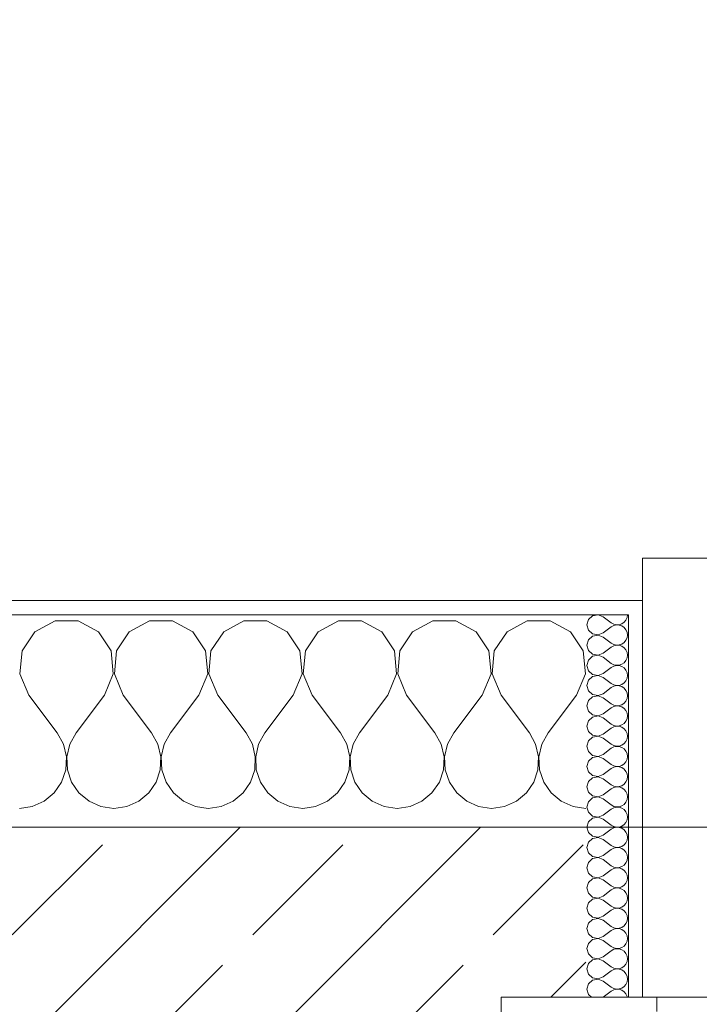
# Model space of a CAD drawing. Header units: metres. Extents: x -4 to 100, y -11 to 17.
# Tile 345 of 656: x 18.8 to 19.28, y 13.57 to 14.265. Entities that reach past the tile are written whole.
import ezdxf

# ---------------------------------------------------------------- set-up
doc = ezdxf.new("R2010")
doc.units = ezdxf.units.M
doc.header["$MEASUREMENT"] = 0
doc.linetypes.add('Strichlinie eng', pattern=[0.115, 0.075, -0.04])
for name, color, linetype in [('152 - Bemaßung_ Beschriftung.Ausbau', 7, 'Continuous'), ('603 - Struktur.Bodenplatte_ Decke Roh', 7, 'Continuous'), ('604 - Struktur.Wand Aussen', 7, 'Continuous')]:
    doc.layers.add(name, color=color, linetype=linetype)
doc.styles.add('ERSTELLTER_STIL_2', font='txt')
doc.dimstyles.new('ERSTELLTER_STIL__5', dxfattribs={"dimtxt": 0.1, "dimasz": 0.0532, "dimexe": 0.18, "dimexo": 0.0625, "dimgap": 0, "dimtad": 1, "dimtih": 1, "dimtoh": 1, "dimzin": 0, "dimdsep": 46, "dimtxsty": 'ERSTELLTER_STIL_2', "dimblk": 'ARROWHEAD_2', "dimblk1": 'ARROWHEAD_2', "dimblk2": 'ARROWHEAD_2', "dimcen": 0.09, "dimse1": 1, "dimse2": 1, "dimclrd": 7, "dimclre": 7, "dimclrt": 7, "dimazin": 0, "dimtfac": 1, "dimtdec": 4, "dimtmove": 0, "dimatfit": 3, "dimfxl": 1, "dimtolj": 1, "dimtzin": 0, "dimarcsym": 0})
pattern_1 = [(0, (0, 0), (0, 0.08660254), [0, -0.05]), (0, (0.025, 0.0433), (0, 0.08660254), [0, -0.05])]

# ---------------------------------------------------------------- blocks, each defined once
blk = doc.blocks.new('*X67')
at = {"layer": '604 - Struktur.Wand Aussen', "color": 7, "linetype": 'Continuous', "lineweight": 5}
for p, q in [((18.82521, 13.84066), (18.8109, 13.83299)), ((18.84145, 13.84066), (18.82521, 13.84066)), ((18.85576, 13.83299), (18.84145, 13.84066)), ((18.89188, 13.84066), (18.87757, 13.83299)), ((18.90812, 13.84066), (18.89188, 13.84066)), ((18.92243, 13.83299), (18.90812, 13.84066)), ((18.95855, 13.84066), (18.94424, 13.83299)), ((18.97479, 13.84066), (18.95855, 13.84066)), ((18.9891, 13.83299), (18.97479, 13.84066)), ((19.02521, 13.84066), (19.0109, 13.83299)), ((19.04145, 13.84066), (19.02521, 13.84066)), ((19.05576, 13.83299), (19.04145, 13.84066)), ((19.09188, 13.84066), (19.07757, 13.83299)), ((19.10812, 13.84066), (19.09188, 13.84066)), ((19.12243, 13.83299), (19.10812, 13.84066)), ((19.15855, 13.84066), (19.14424, 13.83299)), ((19.17479, 13.84066), (19.15855, 13.84066)), ((19.1891, 13.83299), (19.17479, 13.84066)), ((18.8109, 13.83299), (18.80192, 13.81947)), ((18.86475, 13.81947), (18.85576, 13.83299)), ((18.87757, 13.83299), (18.86858, 13.81947)), ((18.93142, 13.81947), (18.92243, 13.83299)), ((18.94424, 13.83299), (18.93525, 13.81947)), ((18.99808, 13.81947), (18.9891, 13.83299)), ((19.0109, 13.83299), (19.00192, 13.81947)), ((19.06475, 13.81947), (19.05576, 13.83299)), ((19.07757, 13.83299), (19.06858, 13.81947)), ((19.13142, 13.81947), (19.12243, 13.83299)), ((19.14424, 13.83299), (19.13525, 13.81947)), ((19.19808, 13.81947), (19.1891, 13.83299)), ((18.80192, 13.81947), (18.80038, 13.8033)), ((18.86629, 13.8033), (18.86475, 13.81947)), ((18.86858, 13.81947), (18.86705, 13.8033)), ((18.93295, 13.8033), (18.93142, 13.81947)), ((18.93525, 13.81947), (18.93371, 13.8033)), ((18.99962, 13.8033), (18.99808, 13.81947)), ((19.00192, 13.81947), (19.00038, 13.8033)), ((19.06629, 13.8033), (19.06475, 13.81947)), ((19.06858, 13.81947), (19.06705, 13.8033)), ((19.13295, 13.8033), (19.13142, 13.81947)), ((19.13525, 13.81947), (19.13371, 13.8033)), ((19.19962, 13.8033), (19.19808, 13.81947)), ((18.80038, 13.8033), (18.80667, 13.78833)), ((18.86, 13.78833), (18.86629, 13.8033)), ((18.86705, 13.8033), (18.87333, 13.78833)), ((18.92667, 13.78833), (18.93295, 13.8033)), ((18.93371, 13.8033), (18.94, 13.78833)), ((18.99333, 13.78833), (18.99962, 13.8033)), ((19.00038, 13.8033), (19.00667, 13.78833)), ((19.06, 13.78833), (19.06629, 13.8033)), ((19.06705, 13.8033), (19.07333, 13.78833)), ((19.12667, 13.78833), (19.13295, 13.8033)), ((19.13371, 13.8033), (19.14, 13.78833)), ((19.19333, 13.78833), (19.19962, 13.8033)), ((18.80667, 13.78833), (18.82667, 13.76167)), ((18.86, 13.78833), (18.84, 13.76167)), ((18.87333, 13.78833), (18.89333, 13.76167)), ((18.92667, 13.78833), (18.90667, 13.76167)), ((18.94, 13.78833), (18.96, 13.76167)), ((18.99333, 13.78833), (18.97333, 13.76167)), ((19.00667, 13.78833), (19.02667, 13.76167)), ((19.06, 13.78833), (19.04, 13.76167)), ((19.07333, 13.78833), (19.09333, 13.76167)), ((19.12667, 13.78833), (19.10667, 13.76167)), ((19.14, 13.78833), (19.16, 13.76167)), ((19.19333, 13.78833), (19.17333, 13.76167)), ((18.83112, 13.75362), (18.82667, 13.76167)), ((18.84, 13.76167), (18.83555, 13.75362)), ((18.89778, 13.75362), (18.89333, 13.76167)), ((18.90667, 13.76167), (18.90222, 13.75362)), ((18.96445, 13.75362), (18.96, 13.76167)), ((18.97333, 13.76167), (18.96888, 13.75362)), ((19.03112, 13.75362), (19.02667, 13.76167)), ((19.04, 13.76167), (19.03555, 13.75362)), ((19.09778, 13.75362), (19.09333, 13.76167)), ((19.10667, 13.76167), (19.10222, 13.75362)), ((19.16445, 13.75362), (19.16, 13.76167)), ((19.17333, 13.76167), (19.16888, 13.75362)), ((18.8332, 13.74466), (18.83112, 13.75362)), ((18.83555, 13.75362), (18.83347, 13.74466)), ((18.89987, 13.74466), (18.89778, 13.75362)), ((18.90222, 13.75362), (18.90013, 13.74466)), ((18.96653, 13.74466), (18.96445, 13.75362)), ((18.96888, 13.75362), (18.9668, 13.74466)), ((19.0332, 13.74466), (19.03112, 13.75362)), ((19.03555, 13.75362), (19.03347, 13.74466)), ((19.09987, 13.74466), (19.09778, 13.75362)), ((19.10222, 13.75362), (19.10013, 13.74466)), ((19.16653, 13.74466), (19.16445, 13.75362)), ((19.16888, 13.75362), (19.1668, 13.74466)), ((18.83275, 13.73547), (18.8332, 13.74466)), ((18.83347, 13.74466), (18.83391, 13.73547)), ((18.89942, 13.73547), (18.89987, 13.74466)), ((18.90013, 13.74466), (18.90058, 13.73547)), ((18.96609, 13.73547), (18.96653, 13.74466)), ((18.9668, 13.74466), (18.96725, 13.73547)), ((19.03275, 13.73547), (19.0332, 13.74466)), ((19.03347, 13.74466), (19.03391, 13.73547)), ((19.09942, 13.73547), (19.09987, 13.74466)), ((19.10013, 13.74466), (19.10058, 13.73547)), ((19.16609, 13.73547), (19.16653, 13.74466)), ((19.1668, 13.74466), (19.16725, 13.73547)), ((18.82981, 13.72676), (18.83275, 13.73547)), ((18.83391, 13.73547), (18.83685, 13.72676)), ((18.89648, 13.72676), (18.89942, 13.73547)), ((18.90058, 13.73547), (18.90352, 13.72676)), ((18.96315, 13.72676), (18.96609, 13.73547)), ((18.96725, 13.73547), (18.97019, 13.72676)), ((19.02981, 13.72676), (19.03275, 13.73547)), ((19.03391, 13.73547), (19.03685, 13.72676)), ((19.09648, 13.72676), (19.09942, 13.73547)), ((19.10058, 13.73547), (19.10352, 13.72676)), ((19.16315, 13.72676), (19.16609, 13.73547)), ((19.16725, 13.73547), (19.17019, 13.72676)), ((18.82461, 13.71918), (18.82981, 13.72676)), ((18.83685, 13.72676), (18.84206, 13.71918)), ((18.89127, 13.71918), (18.89648, 13.72676)), ((18.90352, 13.72676), (18.90873, 13.71918)), ((18.95794, 13.71918), (18.96315, 13.72676)), ((18.97019, 13.72676), (18.97539, 13.71918)), ((19.02461, 13.71918), (19.02981, 13.72676)), ((19.03685, 13.72676), (19.04206, 13.71918)), ((19.09127, 13.71918), (19.09648, 13.72676)), ((19.10352, 13.72676), (19.10873, 13.71918)), ((19.15794, 13.71918), (19.16315, 13.72676)), ((19.17019, 13.72676), (19.17539, 13.71918)), ((18.81752, 13.71331), (18.82461, 13.71918)), ((18.84206, 13.71918), (18.84914, 13.71331)), ((18.88419, 13.71331), (18.89127, 13.71918)), ((18.90873, 13.71918), (18.91581, 13.71331)), ((18.95086, 13.71331), (18.95794, 13.71918)), ((18.97539, 13.71918), (18.98248, 13.71331)), ((19.01752, 13.71331), (19.02461, 13.71918)), ((19.04206, 13.71918), (19.04914, 13.71331)), ((19.08419, 13.71331), (19.09127, 13.71918)), ((19.10873, 13.71918), (19.11581, 13.71331)), ((19.15086, 13.71331), (19.15794, 13.71918)), ((19.17539, 13.71918), (19.18248, 13.71331)), ((18.8, 13.70833), (18.80911, 13.7096)), ((18.80911, 13.7096), (18.81752, 13.71331)), ((18.84914, 13.71331), (18.85756, 13.7096)), ((18.85756, 13.7096), (18.86667, 13.70833)), ((18.86667, 13.70833), (18.87578, 13.7096)), ((18.87578, 13.7096), (18.88419, 13.71331)), ((18.91581, 13.71331), (18.92422, 13.7096)), ((18.92422, 13.7096), (18.93333, 13.70833)), ((18.93333, 13.70833), (18.94244, 13.7096)), ((18.94244, 13.7096), (18.95086, 13.71331)), ((18.98248, 13.71331), (18.99089, 13.7096)), ((18.99089, 13.7096), (19, 13.70833)), ((19, 13.70833), (19.00911, 13.7096)), ((19.00911, 13.7096), (19.01752, 13.71331)), ((19.04914, 13.71331), (19.05756, 13.7096)), ((19.05756, 13.7096), (19.06667, 13.70833)), ((19.06667, 13.70833), (19.07578, 13.7096)), ((19.07578, 13.7096), (19.08419, 13.71331)), ((19.11581, 13.71331), (19.12422, 13.7096)), ((19.12422, 13.7096), (19.13333, 13.70833)), ((19.13333, 13.70833), (19.14244, 13.7096)), ((19.14244, 13.7096), (19.15086, 13.71331)), ((19.18248, 13.71331), (19.19089, 13.7096)), ((19.19089, 13.7096), (19.2, 13.70833))]:
    blk.add_line(p, q, dxfattribs=at)
blk = doc.blocks.new('*X89')
at = {"layer": '604 - Struktur.Wand Aussen', "color": 7, "linetype": 'Continuous', "lineweight": 5}
for p, q in [((19.20178, 13.84161), (19.20071, 13.83786)), ((19.20466, 13.84425), (19.20178, 13.84161)), ((19.2085, 13.84497), (19.20466, 13.84425)), ((19.21214, 13.84357), (19.2085, 13.84497)), ((19.21214, 13.84357), (19.21786, 13.83929)), ((19.22534, 13.83861), (19.22696, 13.83973)), ((19.22696, 13.83973), (19.22822, 13.84124)), ((19.22822, 13.84124), (19.22901, 13.84305)), ((19.22901, 13.84305), (19.22929, 13.845)), ((19.20071, 13.83786), (19.20178, 13.8341)), ((19.20178, 13.8341), (19.20466, 13.83147)), ((19.21214, 13.83214), (19.21786, 13.83643)), ((19.21786, 13.83929), (19.21958, 13.83833)), ((19.21958, 13.83738), (19.21786, 13.83643)), ((19.21958, 13.83833), (19.2215, 13.83789)), ((19.2215, 13.83783), (19.21958, 13.83738)), ((19.2215, 13.83789), (19.22347, 13.83798)), ((19.22347, 13.83773), (19.2215, 13.83783)), ((19.22347, 13.83798), (19.22534, 13.83861)), ((19.22534, 13.8371), (19.22347, 13.83773)), ((19.22696, 13.83599), (19.22534, 13.8371)), ((19.22822, 13.83447), (19.22696, 13.83599)), ((19.22901, 13.83267), (19.22822, 13.83447)), ((19.22929, 13.83071), (19.22901, 13.83267)), ((19.20178, 13.82733), (19.20071, 13.82357)), ((19.20466, 13.82996), (19.20178, 13.82733)), ((19.20466, 13.83147), (19.2085, 13.83074)), ((19.2085, 13.83069), (19.20466, 13.82996)), ((19.2085, 13.83074), (19.21214, 13.83214)), ((19.21214, 13.82929), (19.2085, 13.83069)), ((19.21214, 13.82929), (19.21786, 13.825)), ((19.22696, 13.82544), (19.22822, 13.82696)), ((19.22822, 13.82696), (19.22901, 13.82876)), ((19.22901, 13.82876), (19.22929, 13.83071)), ((19.20071, 13.82357), (19.20178, 13.81982)), ((19.20178, 13.81982), (19.20466, 13.81718)), ((19.21214, 13.81786), (19.21786, 13.82214)), ((19.21786, 13.825), (19.21958, 13.82405)), ((19.21958, 13.8231), (19.21786, 13.82214)), ((19.21958, 13.82405), (19.2215, 13.8236)), ((19.2215, 13.82354), (19.21958, 13.8231)), ((19.2215, 13.8236), (19.22347, 13.8237)), ((19.22347, 13.82345), (19.2215, 13.82354)), ((19.22347, 13.8237), (19.22534, 13.82433)), ((19.22534, 13.82282), (19.22347, 13.82345)), ((19.22534, 13.82433), (19.22696, 13.82544)), ((19.22696, 13.8217), (19.22534, 13.82282)), ((19.22822, 13.82018), (19.22696, 13.8217)), ((19.22901, 13.81838), (19.22822, 13.82018)), ((19.20178, 13.81304), (19.20071, 13.80929)), ((19.20466, 13.81567), (19.20178, 13.81304)), ((19.20466, 13.81718), (19.2085, 13.81646)), ((19.2085, 13.8164), (19.20466, 13.81567)), ((19.2085, 13.81646), (19.21214, 13.81786)), ((19.21214, 13.815), (19.2085, 13.8164)), ((19.21214, 13.815), (19.21786, 13.81071)), ((19.22696, 13.81116), (19.22822, 13.81267)), ((19.22822, 13.81267), (19.22901, 13.81448)), ((19.22929, 13.81643), (19.22901, 13.81838)), ((19.22901, 13.81448), (19.22929, 13.81643)), ((19.20071, 13.80929), (19.20178, 13.80553)), ((19.20178, 13.80553), (19.20466, 13.8029)), ((19.21214, 13.80357), (19.21786, 13.80786)), ((19.21786, 13.81071), (19.21958, 13.80976)), ((19.21958, 13.80881), (19.21786, 13.80786)), ((19.21958, 13.80976), (19.2215, 13.80931)), ((19.2215, 13.80926), (19.21958, 13.80881)), ((19.2215, 13.80931), (19.22347, 13.80941)), ((19.22347, 13.80916), (19.2215, 13.80926)), ((19.22347, 13.80941), (19.22534, 13.81004)), ((19.22534, 13.80853), (19.22347, 13.80916)), ((19.22534, 13.81004), (19.22696, 13.81116)), ((19.22696, 13.80742), (19.22534, 13.80853)), ((19.22822, 13.8059), (19.22696, 13.80742)), ((19.22901, 13.80409), (19.22822, 13.8059)), ((19.20178, 13.79876), (19.20071, 13.795)), ((19.20466, 13.80139), (19.20178, 13.79876)), ((19.20466, 13.8029), (19.2085, 13.80217)), ((19.2085, 13.80211), (19.20466, 13.80139)), ((19.2085, 13.80217), (19.21214, 13.80357)), ((19.21214, 13.80071), (19.2085, 13.80211)), ((19.21214, 13.80071), (19.21786, 13.79643)), ((19.22696, 13.79687), (19.22822, 13.79839)), ((19.22822, 13.79839), (19.22901, 13.80019)), ((19.22929, 13.80214), (19.22901, 13.80409)), ((19.22901, 13.80019), (19.22929, 13.80214)), ((19.20071, 13.795), (19.20178, 13.79124)), ((19.20178, 13.79124), (19.20466, 13.78861)), ((19.21214, 13.78929), (19.21786, 13.79357)), ((19.21786, 13.79643), (19.21958, 13.79547)), ((19.21958, 13.79453), (19.21786, 13.79357)), ((19.21958, 13.79547), (19.2215, 13.79503)), ((19.2215, 13.79497), (19.21958, 13.79453)), ((19.2215, 13.79503), (19.22347, 13.79512)), ((19.22347, 13.79488), (19.2215, 13.79497)), ((19.22347, 13.79512), (19.22534, 13.79575)), ((19.22534, 13.79425), (19.22347, 13.79488)), ((19.22534, 13.79575), (19.22696, 13.79687)), ((19.22696, 13.79313), (19.22534, 13.79425)), ((19.22822, 13.79161), (19.22696, 13.79313)), ((19.22901, 13.78981), (19.22822, 13.79161)), ((19.20178, 13.78447), (19.20071, 13.78071)), ((19.20466, 13.7871), (19.20178, 13.78447)), ((19.20466, 13.78861), (19.2085, 13.78789)), ((19.2085, 13.78783), (19.20466, 13.7871)), ((19.2085, 13.78789), (19.21214, 13.78929)), ((19.21214, 13.78643), (19.2085, 13.78783)), ((19.21214, 13.78643), (19.21786, 13.78214)), ((19.22696, 13.78258), (19.22822, 13.7841)), ((19.22822, 13.7841), (19.22901, 13.78591)), ((19.22929, 13.78786), (19.22901, 13.78981)), ((19.22901, 13.78591), (19.22929, 13.78786)), ((19.20071, 13.78071), (19.20178, 13.77696)), ((19.20178, 13.77696), (19.20466, 13.77433)), ((19.21214, 13.775), (19.21786, 13.77929)), ((19.21786, 13.78214), (19.21958, 13.78119)), ((19.21958, 13.78024), (19.21786, 13.77929)), ((19.21958, 13.78119), (19.2215, 13.78074)), ((19.2215, 13.78069), (19.21958, 13.78024)), ((19.2215, 13.78074), (19.22347, 13.78084)), ((19.22347, 13.78059), (19.2215, 13.78069)), ((19.22347, 13.78084), (19.22534, 13.78147)), ((19.22534, 13.77996), (19.22347, 13.78059)), ((19.22534, 13.78147), (19.22696, 13.78258)), ((19.22696, 13.77884), (19.22534, 13.77996)), ((19.22822, 13.77733), (19.22696, 13.77884)), ((19.22901, 13.77552), (19.22822, 13.77733)), ((19.20178, 13.77018), (19.20071, 13.76643)), ((19.20466, 13.77282), (19.20178, 13.77018)), ((19.20466, 13.77433), (19.2085, 13.7736)), ((19.2085, 13.77354), (19.20466, 13.77282)), ((19.2085, 13.7736), (19.21214, 13.775)), ((19.21214, 13.77214), (19.2085, 13.77354)), ((19.21214, 13.77214), (19.21786, 13.76786)), ((19.22822, 13.76982), (19.22901, 13.77162)), ((19.22929, 13.77357), (19.22901, 13.77552)), ((19.22901, 13.77162), (19.22929, 13.77357)), ((19.20071, 13.76643), (19.20178, 13.76267)), ((19.21214, 13.76071), (19.21786, 13.765)), ((19.21786, 13.76786), (19.21958, 13.7669)), ((19.21958, 13.76595), (19.21786, 13.765)), ((19.21958, 13.7669), (19.2215, 13.76646)), ((19.2215, 13.7664), (19.21958, 13.76595)), ((19.2215, 13.76646), (19.22347, 13.76655)), ((19.22347, 13.7663), (19.2215, 13.7664)), ((19.22347, 13.76655), (19.22534, 13.76718)), ((19.22534, 13.76567), (19.22347, 13.7663)), ((19.22534, 13.76718), (19.22696, 13.7683)), ((19.22696, 13.76456), (19.22534, 13.76567)), ((19.22696, 13.7683), (19.22822, 13.76982)), ((19.22822, 13.76304), (19.22696, 13.76456)), ((19.22901, 13.76124), (19.22822, 13.76304)), ((19.20178, 13.76267), (19.20466, 13.76004)), ((19.20466, 13.75853), (19.20178, 13.7559)), ((19.20466, 13.76004), (19.2085, 13.75931)), ((19.2085, 13.75926), (19.20466, 13.75853)), ((19.2085, 13.75931), (19.21214, 13.76071)), ((19.21214, 13.75786), (19.2085, 13.75926)), ((19.21214, 13.75786), (19.21786, 13.75357)), ((19.22822, 13.75553), (19.22901, 13.75733)), ((19.22929, 13.75929), (19.22901, 13.76124)), ((19.22901, 13.75733), (19.22929, 13.75929)), ((19.20178, 13.7559), (19.20071, 13.75214)), ((19.20071, 13.75214), (19.20178, 13.74839)), ((19.21214, 13.74643), (19.21786, 13.75071)), ((19.21786, 13.75357), (19.21958, 13.75262)), ((19.21958, 13.75167), (19.21786, 13.75071)), ((19.21958, 13.75262), (19.2215, 13.75217)), ((19.2215, 13.75211), (19.21958, 13.75167)), ((19.2215, 13.75217), (19.22347, 13.75227)), ((19.22347, 13.75202), (19.2215, 13.75211)), ((19.22347, 13.75227), (19.22534, 13.7529)), ((19.22534, 13.75139), (19.22347, 13.75202)), ((19.22534, 13.7529), (19.22696, 13.75401)), ((19.22696, 13.75027), (19.22534, 13.75139)), ((19.22696, 13.75401), (19.22822, 13.75553)), ((19.22822, 13.74876), (19.22696, 13.75027)), ((19.20178, 13.74839), (19.20466, 13.74575)), ((19.20466, 13.74425), (19.20178, 13.74161)), ((19.20466, 13.74575), (19.2085, 13.74503)), ((19.2085, 13.74497), (19.20466, 13.74425)), ((19.2085, 13.74503), (19.21214, 13.74643)), ((19.21214, 13.74357), (19.2085, 13.74497)), ((19.21214, 13.74357), (19.21786, 13.73929)), ((19.22901, 13.74695), (19.22822, 13.74876)), ((19.22822, 13.74124), (19.22901, 13.74305)), ((19.22929, 13.745), (19.22901, 13.74695)), ((19.22901, 13.74305), (19.22929, 13.745)), ((19.20178, 13.74161), (19.20071, 13.73786)), ((19.20071, 13.73786), (19.20178, 13.7341)), ((19.21214, 13.73214), (19.21786, 13.73643)), ((19.21786, 13.73929), (19.21958, 13.73833)), ((19.21958, 13.73738), (19.21786, 13.73643)), ((19.21958, 13.73833), (19.2215, 13.73789)), ((19.2215, 13.73783), (19.21958, 13.73738)), ((19.2215, 13.73789), (19.22347, 13.73798)), ((19.22347, 13.73773), (19.2215, 13.73783)), ((19.22347, 13.73798), (19.22534, 13.73861)), ((19.22534, 13.7371), (19.22347, 13.73773)), ((19.22534, 13.73861), (19.22696, 13.73973)), ((19.22696, 13.73599), (19.22534, 13.7371)), ((19.22696, 13.73973), (19.22822, 13.74124)), ((19.22822, 13.73447), (19.22696, 13.73599)), ((19.20178, 13.7341), (19.20466, 13.73147)), ((19.20466, 13.72996), (19.20178, 13.72733)), ((19.20466, 13.73147), (19.2085, 13.73074)), ((19.2085, 13.73069), (19.20466, 13.72996)), ((19.2085, 13.73074), (19.21214, 13.73214)), ((19.21214, 13.72929), (19.2085, 13.73069)), ((19.21214, 13.72929), (19.21786, 13.725)), ((19.22901, 13.73267), (19.22822, 13.73447)), ((19.22822, 13.72696), (19.22901, 13.72876)), ((19.22929, 13.73071), (19.22901, 13.73267)), ((19.22901, 13.72876), (19.22929, 13.73071)), ((19.20178, 13.72733), (19.20071, 13.72357)), ((19.20071, 13.72357), (19.20178, 13.71982)), ((19.21214, 13.71786), (19.21786, 13.72214)), ((19.21786, 13.725), (19.21958, 13.72405)), ((19.21958, 13.7231), (19.21786, 13.72214)), ((19.21958, 13.72405), (19.2215, 13.7236)), ((19.2215, 13.72354), (19.21958, 13.7231)), ((19.2215, 13.7236), (19.22347, 13.7237)), ((19.22347, 13.72345), (19.2215, 13.72354)), ((19.22347, 13.7237), (19.22534, 13.72433)), ((19.22534, 13.72282), (19.22347, 13.72345)), ((19.22534, 13.72433), (19.22696, 13.72544)), ((19.22696, 13.7217), (19.22534, 13.72282)), ((19.22696, 13.72544), (19.22822, 13.72696)), ((19.22822, 13.72018), (19.22696, 13.7217)), ((19.20178, 13.71982), (19.20466, 13.71718)), ((19.20466, 13.71567), (19.20178, 13.71304)), ((19.20466, 13.71718), (19.2085, 13.71646)), ((19.2085, 13.7164), (19.20466, 13.71567)), ((19.2085, 13.71646), (19.21214, 13.71786)), ((19.21214, 13.715), (19.2085, 13.7164)), ((19.21214, 13.715), (19.21786, 13.71071)), ((19.22901, 13.71838), (19.22822, 13.72018)), ((19.22822, 13.71267), (19.22901, 13.71448)), ((19.22929, 13.71643), (19.22901, 13.71838)), ((19.22901, 13.71448), (19.22929, 13.71643)), ((19.20178, 13.71304), (19.20071, 13.70929)), ((19.20071, 13.70929), (19.20178, 13.70553)), ((19.21214, 13.70357), (19.21786, 13.70786)), ((19.21786, 13.71071), (19.21958, 13.70976)), ((19.21958, 13.70881), (19.21786, 13.70786)), ((19.21958, 13.70976), (19.2215, 13.70931)), ((19.2215, 13.70926), (19.21958, 13.70881)), ((19.2215, 13.70931), (19.22347, 13.70941)), ((19.22347, 13.70916), (19.2215, 13.70926)), ((19.22347, 13.70941), (19.22534, 13.71004)), ((19.22534, 13.70853), (19.22347, 13.70916)), ((19.22534, 13.71004), (19.22696, 13.71116)), ((19.22696, 13.70742), (19.22534, 13.70853)), ((19.22696, 13.71116), (19.22822, 13.71267)), ((19.22822, 13.7059), (19.22696, 13.70742)), ((19.20178, 13.70553), (19.20466, 13.7029)), ((19.20466, 13.70139), (19.20178, 13.69876)), ((19.20466, 13.7029), (19.2085, 13.70217)), ((19.2085, 13.70211), (19.20466, 13.70139)), ((19.2085, 13.70217), (19.21214, 13.70357)), ((19.21214, 13.70071), (19.2085, 13.70211)), ((19.21214, 13.70071), (19.21786, 13.69643)), ((19.22901, 13.70409), (19.22822, 13.7059)), ((19.22929, 13.70214), (19.22901, 13.70409)), ((19.22901, 13.70019), (19.22929, 13.70214)), ((19.20178, 13.69876), (19.20071, 13.695)), ((19.20071, 13.695), (19.20178, 13.69124)), ((19.21214, 13.68929), (19.21786, 13.69357)), ((19.21786, 13.69643), (19.21958, 13.69547)), ((19.21958, 13.69453), (19.21786, 13.69357)), ((19.21958, 13.69547), (19.2215, 13.69503)), ((19.2215, 13.69497), (19.21958, 13.69453)), ((19.2215, 13.69503), (19.22347, 13.69512)), ((19.22347, 13.69488), (19.2215, 13.69497)), ((19.22347, 13.69512), (19.22534, 13.69575)), ((19.22534, 13.69425), (19.22347, 13.69488)), ((19.22534, 13.69575), (19.22696, 13.69687)), ((19.22696, 13.69313), (19.22534, 13.69425)), ((19.22696, 13.69687), (19.22822, 13.69839)), ((19.22822, 13.69839), (19.22901, 13.70019)), ((19.20178, 13.69124), (19.20466, 13.68861)), ((19.20466, 13.6871), (19.20178, 13.68447)), ((19.20466, 13.68861), (19.2085, 13.68789)), ((19.2085, 13.68783), (19.20466, 13.6871)), ((19.2085, 13.68789), (19.21214, 13.68929)), ((19.21214, 13.68643), (19.2085, 13.68783)), ((19.22822, 13.69161), (19.22696, 13.69313)), ((19.22901, 13.68981), (19.22822, 13.69161)), ((19.22929, 13.68786), (19.22901, 13.68981)), ((19.22901, 13.68591), (19.22929, 13.68786)), ((19.20178, 13.68447), (19.20071, 13.68071)), ((19.20071, 13.68071), (19.20178, 13.67696)), ((19.21214, 13.68643), (19.21786, 13.68214)), ((19.21786, 13.68214), (19.21958, 13.68119)), ((19.21958, 13.68024), (19.21786, 13.67929)), ((19.21958, 13.68119), (19.2215, 13.68074)), ((19.2215, 13.68069), (19.21958, 13.68024)), ((19.2215, 13.68074), (19.22347, 13.68084)), ((19.22347, 13.68059), (19.2215, 13.68069)), ((19.22347, 13.68084), (19.22534, 13.68147)), ((19.22534, 13.67996), (19.22347, 13.68059)), ((19.22534, 13.68147), (19.22696, 13.68258)), ((19.22696, 13.67884), (19.22534, 13.67996)), ((19.22696, 13.68258), (19.22822, 13.6841)), ((19.22822, 13.6841), (19.22901, 13.68591)), ((19.20178, 13.67696), (19.20466, 13.67433)), ((19.20466, 13.67282), (19.20178, 13.67018)), ((19.20466, 13.67433), (19.2085, 13.6736)), ((19.2085, 13.67354), (19.20466, 13.67282)), ((19.2085, 13.6736), (19.21214, 13.675)), ((19.21214, 13.67214), (19.2085, 13.67354)), ((19.21214, 13.675), (19.21786, 13.67929)), ((19.22822, 13.67733), (19.22696, 13.67884)), ((19.22901, 13.67552), (19.22822, 13.67733)), ((19.22929, 13.67357), (19.22901, 13.67552)), ((19.22901, 13.67162), (19.22929, 13.67357)), ((19.20178, 13.67018), (19.20071, 13.66643)), ((19.20071, 13.66643), (19.20178, 13.66267)), ((19.21214, 13.67214), (19.21786, 13.66786)), ((19.21786, 13.66786), (19.21958, 13.6669)), ((19.21958, 13.66595), (19.21786, 13.665)), ((19.21958, 13.6669), (19.2215, 13.66646)), ((19.2215, 13.6664), (19.21958, 13.66595)), ((19.2215, 13.66646), (19.22347, 13.66655)), ((19.22347, 13.6663), (19.2215, 13.6664)), ((19.22347, 13.66655), (19.22534, 13.66718)), ((19.22534, 13.66567), (19.22347, 13.6663)), ((19.22534, 13.66718), (19.22696, 13.6683)), ((19.22696, 13.66456), (19.22534, 13.66567)), ((19.22696, 13.6683), (19.22822, 13.66982)), ((19.22822, 13.66982), (19.22901, 13.67162)), ((19.20178, 13.66267), (19.20466, 13.66004)), ((19.20466, 13.66004), (19.2085, 13.65931)), ((19.2085, 13.65926), (19.20466, 13.65853)), ((19.2085, 13.65931), (19.21214, 13.66071)), ((19.21214, 13.65786), (19.2085, 13.65926)), ((19.21214, 13.66071), (19.21786, 13.665)), ((19.22822, 13.66304), (19.22696, 13.66456)), ((19.22901, 13.66124), (19.22822, 13.66304)), ((19.22929, 13.65929), (19.22901, 13.66124)), ((19.22901, 13.65733), (19.22929, 13.65929)), ((19.20178, 13.6559), (19.20071, 13.65214)), ((19.20071, 13.65214), (19.20178, 13.64839)), ((19.20466, 13.65853), (19.20178, 13.6559)), ((19.21214, 13.65786), (19.21786, 13.65357)), ((19.21786, 13.65357), (19.21958, 13.65262)), ((19.21958, 13.65262), (19.2215, 13.65217)), ((19.2215, 13.65211), (19.21958, 13.65167)), ((19.2215, 13.65217), (19.22347, 13.65227)), ((19.22347, 13.65202), (19.2215, 13.65211)), ((19.22347, 13.65227), (19.22534, 13.6529)), ((19.22534, 13.65139), (19.22347, 13.65202)), ((19.22534, 13.6529), (19.22696, 13.65401)), ((19.22696, 13.65401), (19.22822, 13.65553)), ((19.22822, 13.65553), (19.22901, 13.65733)), ((19.20178, 13.64839), (19.20466, 13.64575)), ((19.20466, 13.64575), (19.2085, 13.64503)), ((19.2085, 13.64497), (19.20466, 13.64425)), ((19.2085, 13.64503), (19.21214, 13.64643)), ((19.21214, 13.64357), (19.2085, 13.64497)), ((19.21214, 13.64643), (19.21786, 13.65071)), ((19.21958, 13.65167), (19.21786, 13.65071)), ((19.22696, 13.65027), (19.22534, 13.65139)), ((19.22822, 13.64876), (19.22696, 13.65027)), ((19.22901, 13.64695), (19.22822, 13.64876)), ((19.22929, 13.645), (19.22901, 13.64695)), ((19.22901, 13.64305), (19.22929, 13.645)), ((19.20178, 13.64161), (19.20071, 13.63786)), ((19.20071, 13.63786), (19.20178, 13.6341)), ((19.20466, 13.64425), (19.20178, 13.64161)), ((19.21214, 13.64357), (19.21786, 13.63929)), ((19.21786, 13.63929), (19.21958, 13.63833)), ((19.21958, 13.63833), (19.2215, 13.63789)), ((19.2215, 13.63783), (19.21958, 13.63738)), ((19.2215, 13.63789), (19.22347, 13.63798)), ((19.22347, 13.63773), (19.2215, 13.63783)), ((19.22347, 13.63798), (19.22534, 13.63861)), ((19.22534, 13.63861), (19.22696, 13.63973)), ((19.22696, 13.63973), (19.22822, 13.64124)), ((19.22822, 13.64124), (19.22901, 13.64305)), ((19.20178, 13.6341), (19.20466, 13.63147)), ((19.20466, 13.63147), (19.2085, 13.63074)), ((19.2085, 13.63074), (19.21214, 13.63214)), ((19.21214, 13.63214), (19.21786, 13.63643)), ((19.21958, 13.63738), (19.21786, 13.63643)), ((19.22534, 13.6371), (19.22347, 13.63773)), ((19.22696, 13.63599), (19.22534, 13.6371)), ((19.22822, 13.63447), (19.22696, 13.63599)), ((19.22901, 13.63267), (19.22822, 13.63447)), ((19.22929, 13.63071), (19.22901, 13.63267)), ((19.20178, 13.62733), (19.20071, 13.62357)), ((19.20466, 13.62996), (19.20178, 13.62733)), ((19.2085, 13.63069), (19.20466, 13.62996)), ((19.21214, 13.62929), (19.2085, 13.63069)), ((19.21214, 13.62929), (19.21786, 13.625)), ((19.21786, 13.625), (19.21958, 13.62405)), ((19.21958, 13.62405), (19.2215, 13.6236)), ((19.22347, 13.6237), (19.22534, 13.62433)), ((19.22534, 13.62433), (19.22696, 13.62544)), ((19.22696, 13.62544), (19.22822, 13.62696)), ((19.22822, 13.62696), (19.22901, 13.62876)), ((19.22901, 13.62876), (19.22929, 13.63071)), ((19.20071, 13.62357), (19.20178, 13.61982)), ((19.20178, 13.61982), (19.20466, 13.61718)), ((19.20466, 13.61718), (19.2085, 13.61646)), ((19.2085, 13.61646), (19.21214, 13.61786)), ((19.21214, 13.61786), (19.21786, 13.62214)), ((19.21958, 13.6231), (19.21786, 13.62214)), ((19.2215, 13.62354), (19.21958, 13.6231)), ((19.2215, 13.6236), (19.22347, 13.6237)), ((19.22347, 13.62345), (19.2215, 13.62354)), ((19.22534, 13.62282), (19.22347, 13.62345)), ((19.22696, 13.6217), (19.22534, 13.62282)), ((19.22822, 13.62018), (19.22696, 13.6217)), ((19.22901, 13.61838), (19.22822, 13.62018)), ((19.22929, 13.61643), (19.22901, 13.61838)), ((19.20178, 13.61304), (19.20071, 13.60929)), ((19.20466, 13.61567), (19.20178, 13.61304)), ((19.2085, 13.6164), (19.20466, 13.61567)), ((19.21214, 13.615), (19.2085, 13.6164)), ((19.21214, 13.615), (19.21786, 13.61071)), ((19.21786, 13.61071), (19.21958, 13.60976)), ((19.22347, 13.60941), (19.22534, 13.61004)), ((19.22534, 13.61004), (19.22696, 13.61116)), ((19.22696, 13.61116), (19.22822, 13.61267)), ((19.22822, 13.61267), (19.22901, 13.61448)), ((19.22901, 13.61448), (19.22929, 13.61643)), ((19.20071, 13.60929), (19.20178, 13.60553)), ((19.20178, 13.60553), (19.20466, 13.6029)), ((19.2085, 13.60217), (19.21214, 13.60357)), ((19.21214, 13.60357), (19.21786, 13.60786)), ((19.21958, 13.60881), (19.21786, 13.60786)), ((19.21958, 13.60976), (19.2215, 13.60931)), ((19.2215, 13.60926), (19.21958, 13.60881)), ((19.2215, 13.60931), (19.22347, 13.60941)), ((19.22347, 13.60916), (19.2215, 13.60926)), ((19.22534, 13.60853), (19.22347, 13.60916)), ((19.22696, 13.60742), (19.22534, 13.60853)), ((19.22822, 13.6059), (19.22696, 13.60742)), ((19.22901, 13.60409), (19.22822, 13.6059)), ((19.22929, 13.60214), (19.22901, 13.60409)), ((19.20178, 13.59876), (19.20071, 13.595)), ((19.20466, 13.60139), (19.20178, 13.59876)), ((19.20466, 13.6029), (19.2085, 13.60217)), ((19.2085, 13.60211), (19.20466, 13.60139)), ((19.21214, 13.60071), (19.2085, 13.60211)), ((19.21214, 13.60071), (19.21786, 13.59643)), ((19.21786, 13.59643), (19.21958, 13.59547)), ((19.22534, 13.59575), (19.22696, 13.59687)), ((19.22696, 13.59687), (19.22822, 13.59839)), ((19.22822, 13.59839), (19.22901, 13.60019)), ((19.22901, 13.60019), (19.22929, 13.60214)), ((19.20071, 13.595), (19.20178, 13.59124)), ((19.20178, 13.59124), (19.20466, 13.58861)), ((19.2085, 13.58789), (19.21214, 13.58929)), ((19.21214, 13.58929), (19.21786, 13.59357)), ((19.21958, 13.59453), (19.21786, 13.59357)), ((19.21958, 13.59547), (19.2215, 13.59503)), ((19.2215, 13.59497), (19.21958, 13.59453)), ((19.2215, 13.59503), (19.22347, 13.59512)), ((19.22347, 13.59488), (19.2215, 13.59497)), ((19.22347, 13.59512), (19.22534, 13.59575)), ((19.22534, 13.59425), (19.22347, 13.59488)), ((19.22696, 13.59313), (19.22534, 13.59425)), ((19.22822, 13.59161), (19.22696, 13.59313)), ((19.22901, 13.58981), (19.22822, 13.59161)), ((19.22929, 13.58786), (19.22901, 13.58981)), ((19.20178, 13.58447), (19.20071, 13.58071)), ((19.20466, 13.5871), (19.20178, 13.58447)), ((19.20466, 13.58861), (19.2085, 13.58789)), ((19.2085, 13.58783), (19.20466, 13.5871)), ((19.21214, 13.58643), (19.2085, 13.58783)), ((19.21214, 13.58643), (19.21786, 13.58214)), ((19.22534, 13.58147), (19.22696, 13.58258)), ((19.22696, 13.58258), (19.22822, 13.5841)), ((19.22822, 13.5841), (19.22901, 13.58591)), ((19.22901, 13.58591), (19.22929, 13.58786)), ((19.20071, 13.58071), (19.20178, 13.57696)), ((19.20178, 13.57696), (19.20392, 13.575)), ((19.21214, 13.575), (19.21786, 13.57929)), ((19.21786, 13.58214), (19.21958, 13.58119)), ((19.21958, 13.58024), (19.21786, 13.57929)), ((19.21958, 13.58119), (19.2215, 13.58074)), ((19.2215, 13.58069), (19.21958, 13.58024)), ((19.2215, 13.58074), (19.22347, 13.58084)), ((19.22347, 13.58059), (19.2215, 13.58069)), ((19.22347, 13.58084), (19.22534, 13.58147)), ((19.22534, 13.57996), (19.22347, 13.58059)), ((19.22696, 13.57884), (19.22534, 13.57996)), ((19.22822, 13.57733), (19.22696, 13.57884)), ((19.22901, 13.57552), (19.22822, 13.57733)), ((19.22909, 13.575), (19.22901, 13.57552))]:
    blk.add_line(p, q, dxfattribs=at)
blk = doc.blocks.new('*D292')
at = {"layer": '152 - Bemaßung_ Beschriftung.Ausbau', "color": 7, "linetype": 'Continuous', "lineweight": 5}
for p, q in [((17.94, 14.8025), (17.94, 14.9075)), ((17.96021, 14.89), (17.91979, 14.82)), ((19.16021, 14.89), (19.11979, 14.82)), ((15.54, 14.855), (17.94, 14.855)), ((17.94, 14.855), (19.14, 14.855))]:
    blk.add_line(p, q, dxfattribs=at)
at = {"layer": '152 - Bemaßung_ Beschriftung.Ausbau', "color": 7, "lineweight": 5, "insert": (18.40697, 14.875), "char_height": 0.1, "attachment_point": 7, "style": 'ERSTELLTER_STIL_2'}
blk.add_mtext('\\A1;{\\pql;\\fArial|b0|i0|c0|p38;1,20}', dxfattribs=at)
blk = doc.blocks.new('ARROWHEAD_2')
at = {"color": 0, "linetype": 'Continuous', "lineweight": 0}
for p, q in [((-0.378, -0.655), (0.378, 0.655)), ((0, 0), (-1, 0))]:
    blk.add_line(p, q, dxfattribs=at)
blk = doc.blocks.new('*D293')
at = {"layer": '152 - Bemaßung_ Beschriftung.Ausbau', "color": 7, "linetype": 'Continuous', "lineweight": 5}
for p, q in [((19.14, 14.8025), (19.14, 14.9075)), ((19.16021, 14.89), (19.11979, 14.82)), ((21.56021, 14.89), (21.51979, 14.82)), ((17.94, 14.855), (19.14, 14.855)), ((19.14, 14.855), (21.54, 14.855))]:
    blk.add_line(p, q, dxfattribs=at)
at = {"layer": '152 - Bemaßung_ Beschriftung.Ausbau', "color": 7, "lineweight": 5, "char_height": 0.1, "attachment_point": 7, "style": 'ERSTELLTER_STIL_2'}
for s, insert in [('\\A1;{\\pql;\\fArial|b0|i0|c0|p38;2,40}', (20.20697, 14.875)), ('\\A1;{\\pql;\\fArial|b0|i0|c0|p38;2,01}', (20.20697, 14.735))]:
    blk.add_mtext(s, dxfattribs=dict(at, insert=insert))
blk = doc.blocks.new('*D294')
at = {"layer": '152 - Bemaßung_ Beschriftung.Ausbau', "color": 7, "linetype": 'Continuous', "lineweight": 5}
for p, q in [((21.54, 14.8025), (21.54, 14.9075)), ((21.56021, 14.89), (21.51979, 14.82)), ((22.76021, 14.89), (22.71979, 14.82)), ((19.14, 14.855), (21.54, 14.855)), ((21.54, 14.855), (22.74, 14.855))]:
    blk.add_line(p, q, dxfattribs=at)
at = {"layer": '152 - Bemaßung_ Beschriftung.Ausbau', "color": 7, "lineweight": 5, "insert": (22.00697, 14.875), "char_height": 0.1, "attachment_point": 7, "style": 'ERSTELLTER_STIL_2'}
blk.add_mtext('\\A1;{\\pql;\\fArial|b0|i0|c0|p38;1,20}', dxfattribs=at)
blk = doc.blocks.new('*D328')
at = {"layer": '152 - Bemaßung_ Beschriftung.Ausbau', "color": 7, "linetype": 'Continuous', "lineweight": 5}
for p, q in [((18.59998, 15.3025), (18.59998, 15.4075)), ((18.62018, 15.39), (18.57977, 15.32)), ((22.07017, 15.39), (22.02975, 15.32)), ((18.46998, 15.355), (18.59998, 15.355)), ((18.59998, 15.355), (22.04996, 15.355))]:
    blk.add_line(p, q, dxfattribs=at)
at = {"layer": '152 - Bemaßung_ Beschriftung.Ausbau', "color": 7, "lineweight": 5, "char_height": 0.1, "attachment_point": 7, "style": 'ERSTELLTER_STIL_2'}
for s, insert in [('\\A1;{\\pql;\\fArial|b0|i0|c0|p38;3,45}', (20.11605, 15.375)), ('\\A1;{\\pql;\\fArial|b0|i0|c0|p38;15}', (21.87796, 15.375))]:
    blk.add_mtext(s, dxfattribs=dict(at, insert=insert))
blk = doc.blocks.new('*D329')
at = {"layer": '152 - Bemaßung_ Beschriftung.Ausbau', "color": 7, "linetype": 'Continuous', "lineweight": 5}
for p, q in [((22.04996, 15.3025), (22.04996, 15.4075)), ((22.19996, 15.3025), (22.19996, 15.4075)), ((22.07017, 15.39), (22.02975, 15.32)), ((22.22017, 15.39), (22.17975, 15.32)), ((18.59998, 15.355), (22.04996, 15.355)), ((22.04996, 15.355), (22.19996, 15.355)), ((22.19996, 15.355), (25.64997, 15.355))]:
    blk.add_line(p, q, dxfattribs=at)
blk = doc.blocks.new('*D365')
at = {"layer": '152 - Bemaßung_ Beschriftung.Ausbau', "color": 7, "linetype": 'Continuous', "lineweight": 5}
for p, q in [((18.67999, 15.8025), (18.67999, 15.9075)), ((18.7002, 15.89), (18.65978, 15.82)), ((22.0002, 15.89), (21.95978, 15.82)), ((18.37999, 15.855), (18.67999, 15.855)), ((18.67999, 15.855), (21.97999, 15.855))]:
    blk.add_line(p, q, dxfattribs=at)
at = {"layer": '152 - Bemaßung_ Beschriftung.Ausbau', "color": 7, "lineweight": 5, "insert": (20.19696, 15.875), "char_height": 0.1, "attachment_point": 7, "style": 'ERSTELLTER_STIL_2'}
blk.add_mtext('\\A1;{\\pql;\\fArial|b0|i0|c0|p38;3,30}', dxfattribs=at)
blk = doc.blocks.new('*D366')
at = {"layer": '152 - Bemaßung_ Beschriftung.Ausbau', "color": 7, "linetype": 'Continuous', "lineweight": 5}
for p, q in [((21.97999, 15.8025), (21.97999, 15.9075)), ((22.0002, 15.89), (21.95978, 15.82)), ((22.3002, 15.89), (22.25978, 15.82)), ((18.67999, 15.855), (21.97999, 15.855)), ((21.97999, 15.855), (22.27999, 15.855))]:
    blk.add_line(p, q, dxfattribs=at)
at = {"layer": '152 - Bemaßung_ Beschriftung.Ausbau', "color": 7, "lineweight": 5, "insert": (22.0541, 15.875), "char_height": 0.1, "attachment_point": 7, "style": 'ERSTELLTER_STIL_2'}
blk.add_mtext('\\A1;{\\pql;\\fArial|b0|i0|c0|p38;30}', dxfattribs=at)

msp = doc.modelspace()

# ---------------------------------------------------------------- hatches: boundary and pattern name
at = {"layer": '604 - Struktur.Wand Aussen', "linetype": 'Continuous', "lineweight": 0, "true_color": 0x000000}
h = msp.add_hatch(dxfattribs=at)
h.set_pattern_fill('Verputz_0001', color=18, style=0, pattern_type=2)
h.set_pattern_definition(pattern_1)
h.paths.add_polyline_path([(17.85, 13.855), (17.85, 13.845), (19.23, 13.845), (19.23, 13.855)])
h = msp.add_hatch(dxfattribs=at)
h.set_pattern_fill('Verputz_0001', color=18, style=0, pattern_type=2)
h.set_pattern_definition(pattern_1)
h.paths.add_polyline_path([(19.23, 13.855), (19.23, 13.575), (19.24, 13.575), (19.24, 13.855)])
h = msp.add_hatch(dxfattribs=at)
h.set_pattern_fill('Beton__Stahlbeton_0001', color=18, style=0, pattern_type=2)
h.set_pattern_definition([(45, (0, 0), (-0.0848528, 0.0848528), []), (45, (-0.04243, 0.04243), (-0.0848528, 0.0848528), [0.09, -0.03])])
h.paths.add_polyline_path([(17.88, 13.695), (17.88, 13.575), (17.94, 13.575), (17.94, 13.505), (17.94, 13.455), (19.14, 13.455), (19.14, 13.505), (19.14, 13.575), (19.2, 13.575), (19.2, 13.695)])

# ---------------------------------------------------------------- linework, layer by layer
at = {"layer": '603 - Struktur.Bodenplatte_ Decke Roh', "color": 7, "linetype": 'Continuous', "lineweight": 18, "flags": 128}
msp.add_lwpolyline([(47.47999, 13.695), (14.77999, 13.695), (14.77999, 13.455), (14.77999, 12.99998), (14.84, 12.99998), (14.84, 8.58498), (13.03, 8.58498), (13.03, 8.72498), (11.41, 8.72498), (11.41, 12.99998), (11.47999, 12.99998), (11.47999, 13.455), (11.47999, 13.695), (-0.015, 13.695)], dxfattribs=at)
at = {"layer": '604 - Struktur.Wand Aussen', "color": 7, "linetype": 'Continuous', "lineweight": 9}
for p, q in [((21.44, 13.885), (19.24, 13.885)), ((19.24, 13.885), (19.24, 13.855))]:
    msp.add_line(p, q, dxfattribs=at)
at = {"layer": '604 - Struktur.Wand Aussen', "color": 7, "linetype": 'Continuous', "lineweight": 5}
for p, q in [((19.23, 13.855), (19.24, 13.855)), ((19.24, 13.855), (19.24, 13.845)), ((19.24, 13.855), (19.24, 13.845)), ((19.2, 13.845), (17.88, 13.845)), ((19.2, 13.845), (19.23, 13.845)), ((19.23, 13.575), (19.23, 13.845)), ((19.23, 13.845), (19.23, 13.575)), ((19.24, 13.845), (19.24, 13.705)), ((19.24, 13.845), (19.24, 13.705)), ((19.24, 13.705), (19.24, 13.695)), ((19.24, 13.705), (19.24, 13.695)), ((19.24, 13.695), (19.24, 13.575)), ((19.24, 13.695), (19.24, 13.575)), ((19.2, 13.575), (19.23, 13.575)), ((19.2, 13.575), (19.23, 13.575)), ((19.2, 13.575), (19.23, 13.575)), ((19.23, 13.575), (19.24, 13.575)), ((19.23, 13.575), (19.24, 13.575)), ((19.23, 13.575), (19.24, 13.575))]:
    msp.add_line(p, q, dxfattribs=at)
at = {"layer": '604 - Struktur.Wand Aussen', "color": 7, "linetype": 'Strichlinie eng', "lineweight": 9}
msp.add_line((21.44, 13.855), (19.24, 13.855), dxfattribs=at)
at = {"layer": '604 - Struktur.Wand Aussen', "color": 7, "linetype": 'Continuous', "lineweight": 13}
for p, q in [((19.2, 13.695), (17.88, 13.695)), ((19.2, 13.575), (19.14, 13.575)), ((19.14, 13.575), (19.14, 13.505)), ((19.14, 13.575), (19.25, 13.575)), ((19.14, 13.575), (19.14, 13.505)), ((19.14, 13.575), (19.14, 13.505)), ((19.2, 13.575), (19.14, 13.575)), ((19.2, 13.575), (19.14, 13.575)), ((19.25, 13.575), (19.8, 13.575)), ((19.25, 13.575), (19.25, 13.565))]:
    msp.add_line(p, q, dxfattribs=at)
at = {"layer": '604 - Struktur.Wand Aussen', "color": 7, "linetype": 'Continuous', "lineweight": 5, "flags": 128}
msp.add_lwpolyline([(19.23, 13.855), (17.85, 13.855)], dxfattribs=at)

# ---------------------------------------------------------------- block references
at = {"layer": '604 - Struktur.Wand Aussen', "color": 7, "lineweight": 18}
for name in ['*X67', '*X89']:
    msp.add_blockref(name, (0, 0), dxfattribs=at)

# ---------------------------------------------------------------- dimensions: what is measured, and where the dimension line sits
at = {"layer": '152 - Bemaßung_ Beschriftung.Ausbau', "color": 7, "linetype": 'Continuous', "lineweight": 5}
for base, p1, p2, picture, middle in [((21.97999, 15.855), (18.67999, 13.44998), (21.97999, 13.44998), '*D365', (20.32684, 15.925)), ((22.27999, 15.855), (21.97999, 13.44998), (22.27999, 13.44998), '*D366', (22.13034, 15.925)), ((22.04996, 15.355), (18.59998, 10.74998), (22.04996, 12.99998), '*D328', (20.24593, 15.425)), ((22.19996, 15.355), (22.04996, 12.99998), (22.19996, 12.99998), '*D329', (21.95419, 15.425)), ((19.14, 14.855), (17.94, 13.575), (19.14, 13.575), '*D292', (18.53685, 14.925)), ((21.54, 14.855), (19.14, 13.575), (21.54, 13.575), '*D293', (20.33685, 14.925)), ((22.74, 14.855), (21.54, 13.575), (22.74, 13.575), '*D294', (22.13685, 14.925))]:
    dim = msp.add_linear_dim(base=base, p1=p1, p2=p2, angle=0, dimstyle='ERSTELLTER_STIL__5', dxfattribs=at)
    dim.commit()
    dim.dimension.update_dxf_attribs({"geometry": picture, "text_midpoint": middle, "dimtype": 160})

doc.saveas('drawing.dxf')
